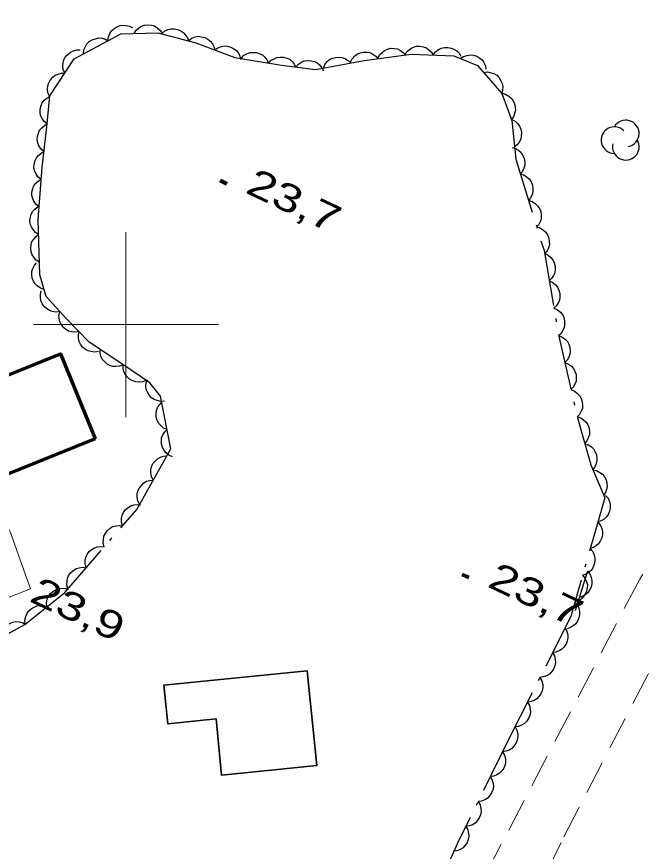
# Model space of a CAD drawing. Extents: x 356765 to 358572, y 5103174 to 5104650.
# Drawn here: x 357894.09 to 357927.96, y 5103971.53 to 5104016.65 of the extents above; entities that cross this region are included whole.
import ezdxf

# ---------------------------------------------------------------- set-up
doc = ezdxf.new("R2010")
doc.units = 0
doc.header["$LTSCALE"] = 0.6
doc.linetypes.add('DOT_DASHED', pattern=[7.7, 5, -1.2, 0.3, -1.2])
doc.linetypes.add('MEDIUM_DASHED', pattern=[4.5, 3, -1.5])
for name, color, linetype, lineweight in [('19', 7, 'Continuous', 13), ('3', 7, 'Continuous', 140), ('31', 7, 'Continuous', 70), ('44', 7, 'Continuous', 25), ('61', 7, 'Continuous', 13)]:
    doc.layers.add(name, color=color, linetype=linetype, lineweight=lineweight)

msp = doc.modelspace()

# ---------------------------------------------------------------- linework, layer by layer
at = {"layer": '19', "linetype": 'MEDIUM_DASHED'}
for points in [[(357957.03, 5104035.3), (357956.68, 5104034.64), (357956.07, 5104032.14), (357955.6, 5104031.13), (357953.75, 5104027.16), (357952.87, 5104025.59), (357951.69, 5104023.5), (357949.83, 5104020.71), (357948.08, 5104017.96), (357947.13, 5104016.42), (357942.44, 5104007.84), (357937.84, 5103999.47), (357933.34, 5103990.66), (357928.22, 5103981.11), (357923.52, 5103972.01), (357919.05, 5103962.99), (357914.1, 5103952.13), (357909.5, 5103942.67), (357904.23, 5103931.97), (357898.84, 5103921.3)], [(357951.63, 5104034.56), (357950.78, 5104030.85), (357950.47, 5104029.94), (357948.56, 5104024.45), (357947.91, 5104022.76), (357946.99, 5104020.98), (357942.91, 5104013.53), (357937.09, 5104002.97), (357932.11, 5103993.46), (357927.77, 5103986.24), (357920.29, 5103971.91), (357914.46, 5103960.71), (357908.65, 5103948.82), (357903.48, 5103938.49), (357903.56, 5103934.88), (357897.17, 5103922.09)]]:
    msp.add_lwpolyline(points, dxfattribs=at)
at = {"layer": '19'}
msp.add_lwpolyline([(357882.64, 5103980.96), (357894.85, 5103985.72), (357893.7, 5103988.91)], dxfattribs=at)
at = {"layer": '3'}
for p, q in [((357905.09, 5104007.79), (357905.45, 5104007.62)), ((357918.17, 5103986.49), (357918.53, 5103986.32))]:
    msp.add_line(p, q, dxfattribs=at)
at = {"layer": '31'}
msp.add_lwpolyline([(357898.33, 5103993.83), (357882.24, 5103987.33), (357880.28, 5103992.19), (357886.42, 5103994.67), (357885.84, 5103996.09), (357889.38, 5103997.53), (357890.06, 5103995.84), (357896.47, 5103998.43), (357898.33, 5103993.83)], close=True, dxfattribs=at)
at = {"layer": '31', "lineweight": 35}
msp.add_lwpolyline([(357909.8, 5103981.29), (357902.05, 5103980.51), (357902.26, 5103978.42), (357904.87, 5103978.68), (357905.17, 5103975.64), (357910.32, 5103976.16), (357909.8, 5103981.29)], close=True, dxfattribs=at)
at = {"layer": '44'}
for points in [[(357899.03, 5104015.35), (357899.05, 5104015.56), (357899.13, 5104015.74), (357899.22, 5104015.88), (357899.34, 5104016), (357899.5, 5104016.1), (357899.68, 5104016.17), (357899.84, 5104016.2), (357900.02, 5104016.18), (357900.19, 5104016.14), (357900.35, 5104016.05)], [(357900.44, 5104015.74), (357900.55, 5104015.92), (357900.7, 5104016.05), (357900.84, 5104016.14), (357901.01, 5104016.19), (357901.19, 5104016.21), (357901.38, 5104016.19), (357901.54, 5104016.15), (357901.69, 5104016.05), (357901.83, 5104015.93), (357901.94, 5104015.79)], [(357901.93, 5104015.73), (357902.09, 5104015.86), (357902.27, 5104015.95), (357902.43, 5104015.99), (357902.61, 5104015.99), (357902.79, 5104015.96), (357902.96, 5104015.88), (357903.1, 5104015.8), (357903.22, 5104015.66), (357903.32, 5104015.51), (357903.38, 5104015.34)], [(357897.71, 5104014.64), (357897.73, 5104014.85), (357897.81, 5104015.04), (357897.89, 5104015.18), (357898.02, 5104015.3), (357898.17, 5104015.4), (357898.36, 5104015.46), (357898.52, 5104015.5), (357898.69, 5104015.48), (357898.87, 5104015.43), (357899.03, 5104015.35)], [(357903.39, 5104015.37), (357903.56, 5104015.49), (357903.75, 5104015.56), (357903.91, 5104015.59), (357904.09, 5104015.57), (357904.27, 5104015.53), (357904.43, 5104015.43), (357904.56, 5104015.33), (357904.67, 5104015.19), (357904.75, 5104015.03), (357904.8, 5104014.85)], [(357896.69, 5104013.6), (357896.61, 5104013.79), (357896.59, 5104013.99), (357896.6, 5104014.16), (357896.65, 5104014.32), (357896.74, 5104014.49), (357896.87, 5104014.63), (357897, 5104014.73), (357897.16, 5104014.8), (357897.34, 5104014.85), (357897.52, 5104014.85)], [(357904.8, 5104014.85), (357904.97, 5104014.97), (357905.16, 5104015.04), (357905.32, 5104015.07), (357905.49, 5104015.06), (357905.67, 5104015.01), (357905.84, 5104014.91), (357905.97, 5104014.82), (357906.08, 5104014.67), (357906.16, 5104014.51), (357906.2, 5104014.33)], [(357913.62, 5104014.39), (357913.71, 5104014.58), (357913.85, 5104014.72), (357913.98, 5104014.83), (357914.14, 5104014.9), (357914.32, 5104014.94), (357914.52, 5104014.93), (357914.68, 5104014.91), (357914.84, 5104014.83), (357914.99, 5104014.72), (357915.11, 5104014.59)], [(357915.1, 5104014.64), (357915.23, 5104014.81), (357915.39, 5104014.93), (357915.54, 5104015.01), (357915.71, 5104015.05), (357915.89, 5104015.06), (357916.08, 5104015.02), (357916.24, 5104014.97), (357916.38, 5104014.86), (357916.51, 5104014.73), (357916.6, 5104014.58)], [(357916.6, 5104014.58), (357916.73, 5104014.75), (357916.89, 5104014.87), (357917.04, 5104014.95), (357917.21, 5104014.98), (357917.39, 5104014.99), (357917.58, 5104014.95), (357917.73, 5104014.9), (357917.88, 5104014.8), (357918.01, 5104014.67), (357918.1, 5104014.51)], [(357906.22, 5104014.39), (357906.36, 5104014.55), (357906.54, 5104014.65), (357906.69, 5104014.71), (357906.87, 5104014.72), (357907.05, 5104014.71), (357907.23, 5104014.65), (357907.38, 5104014.58), (357907.51, 5104014.46), (357907.62, 5104014.31), (357907.7, 5104014.15)], [(357907.7, 5104014.12), (357907.83, 5104014.28), (357908.01, 5104014.38), (357908.16, 5104014.45), (357908.33, 5104014.47), (357908.52, 5104014.47), (357908.7, 5104014.41), (357908.85, 5104014.35), (357908.98, 5104014.23), (357909.1, 5104014.09), (357909.18, 5104013.93)], [(357910.67, 5104013.87), (357910.75, 5104014.06), (357910.88, 5104014.22), (357911, 5104014.33), (357911.16, 5104014.4), (357911.34, 5104014.45), (357911.53, 5104014.46), (357911.69, 5104014.44), (357911.86, 5104014.38), (357912.01, 5104014.28), (357912.14, 5104014.15)], [(357912.13, 5104014.19), (357912.23, 5104014.38), (357912.37, 5104014.53), (357912.49, 5104014.63), (357912.66, 5104014.7), (357912.84, 5104014.74), (357913.03, 5104014.73), (357913.19, 5104014.71), (357913.35, 5104014.63), (357913.5, 5104014.52), (357913.62, 5104014.39)], [(357918.07, 5104014.39), (357918.25, 5104014.5), (357918.44, 5104014.56), (357918.6, 5104014.59), (357918.78, 5104014.57), (357918.96, 5104014.51), (357919.12, 5104014.41), (357919.25, 5104014.31), (357919.35, 5104014.17), (357919.43, 5104014), (357919.46, 5104013.82)], [(357909.18, 5104013.93), (357909.32, 5104014.08), (357909.49, 5104014.19), (357909.64, 5104014.26), (357909.82, 5104014.28), (357910, 5104014.27), (357910.19, 5104014.22), (357910.34, 5104014.15), (357910.47, 5104014.04), (357910.59, 5104013.89), (357910.67, 5104013.73)], [(357895.86, 5104012.35), (357895.78, 5104012.54), (357895.76, 5104012.74), (357895.77, 5104012.91), (357895.83, 5104013.07), (357895.92, 5104013.24), (357896.05, 5104013.38), (357896.17, 5104013.48), (357896.33, 5104013.55), (357896.51, 5104013.59), (357896.69, 5104013.6)], [(357919.33, 5104013.63), (357919.54, 5104013.66), (357919.74, 5104013.62), (357919.89, 5104013.58), (357920.04, 5104013.48), (357920.17, 5104013.35), (357920.27, 5104013.19), (357920.34, 5104013.04), (357920.37, 5104012.86), (357920.36, 5104012.68), (357920.32, 5104012.5)], [(357920.32, 5104012.51), (357920.52, 5104012.46), (357920.7, 5104012.35), (357920.82, 5104012.25), (357920.93, 5104012.1), (357921, 5104011.94), (357921.04, 5104011.75), (357921.05, 5104011.59), (357921.01, 5104011.41), (357920.94, 5104011.24), (357920.84, 5104011.1)], [(357895.74, 5104010.85), (357895.58, 5104010.98), (357895.47, 5104011.15), (357895.39, 5104011.3), (357895.37, 5104011.47), (357895.37, 5104011.65), (357895.41, 5104011.84), (357895.47, 5104011.99), (357895.58, 5104012.13), (357895.72, 5104012.25), (357895.88, 5104012.34)], [(357895.57, 5104009.36), (357895.41, 5104009.49), (357895.3, 5104009.67), (357895.24, 5104009.82), (357895.21, 5104009.99), (357895.22, 5104010.17), (357895.27, 5104010.36), (357895.33, 5104010.51), (357895.45, 5104010.64), (357895.59, 5104010.76), (357895.75, 5104010.85)], [(357920.85, 5104011.1), (357921.04, 5104011), (357921.18, 5104010.86), (357921.28, 5104010.73), (357921.34, 5104010.56), (357921.38, 5104010.38), (357921.36, 5104010.19), (357921.34, 5104010.03), (357921.25, 5104009.87), (357921.14, 5104009.72), (357921, 5104009.61)], [(357895.4, 5104007.87), (357895.24, 5104008), (357895.13, 5104008.18), (357895.06, 5104008.33), (357895.03, 5104008.5), (357895.04, 5104008.68), (357895.09, 5104008.87), (357895.16, 5104009.02), (357895.27, 5104009.15), (357895.41, 5104009.27), (357895.57, 5104009.36)], [(357920.87, 5104009.58), (357921.07, 5104009.52), (357921.24, 5104009.41), (357921.37, 5104009.3), (357921.46, 5104009.15), (357921.53, 5104008.98), (357921.56, 5104008.79), (357921.56, 5104008.63), (357921.51, 5104008.46), (357921.43, 5104008.29), (357921.32, 5104008.15)], [(357921.32, 5104008.15), (357921.52, 5104008.09), (357921.69, 5104007.98), (357921.81, 5104007.87), (357921.9, 5104007.72), (357921.97, 5104007.55), (357922, 5104007.36), (357922, 5104007.19), (357921.95, 5104007.02), (357921.87, 5104006.86), (357921.76, 5104006.72)], [(357895.31, 5104006.37), (357895.15, 5104006.5), (357895.03, 5104006.67), (357894.96, 5104006.81), (357894.92, 5104006.99), (357894.92, 5104007.17), (357894.97, 5104007.36), (357895.02, 5104007.51), (357895.13, 5104007.65), (357895.27, 5104007.78), (357895.42, 5104007.86)], [(357921.76, 5104006.72), (357921.96, 5104006.66), (357922.13, 5104006.54), (357922.25, 5104006.43), (357922.35, 5104006.28), (357922.42, 5104006.11), (357922.44, 5104005.92), (357922.45, 5104005.76), (357922.4, 5104005.59), (357922.32, 5104005.42), (357922.2, 5104005.28)], [(357895.28, 5104004.87), (357895.11, 5104004.98), (357894.98, 5104005.14), (357894.89, 5104005.28), (357894.83, 5104005.44), (357894.81, 5104005.63), (357894.84, 5104005.82), (357894.88, 5104005.98), (357894.97, 5104006.13), (357895.09, 5104006.27), (357895.24, 5104006.37)], [(357922.2, 5104005.28), (357922.4, 5104005.22), (357922.57, 5104005.11), (357922.7, 5104005), (357922.79, 5104004.85), (357922.86, 5104004.68), (357922.88, 5104004.49), (357922.89, 5104004.33), (357922.84, 5104004.16), (357922.76, 5104003.99), (357922.65, 5104003.85)], [(357895.33, 5104003.37), (357895.15, 5104003.48), (357895.02, 5104003.64), (357894.93, 5104003.78), (357894.88, 5104003.94), (357894.86, 5104004.13), (357894.88, 5104004.32), (357894.92, 5104004.48), (357895.02, 5104004.63), (357895.14, 5104004.77), (357895.28, 5104004.87)], [(357922.63, 5104003.85), (357922.82, 5104003.76), (357922.97, 5104003.63), (357923.08, 5104003.5), (357923.15, 5104003.34), (357923.2, 5104003.16), (357923.2, 5104002.97), (357923.18, 5104002.81), (357923.11, 5104002.65), (357923.01, 5104002.49), (357922.88, 5104002.37)], [(357895.57, 5104001.9), (357895.38, 5104001.97), (357895.21, 5104002.09), (357895.09, 5104002.2), (357895, 5104002.35), (357894.93, 5104002.52), (357894.91, 5104002.71), (357894.91, 5104002.87), (357894.96, 5104003.04), (357895.05, 5104003.21), (357895.16, 5104003.35)], [(357922.88, 5104002.37), (357923.07, 5104002.28), (357923.22, 5104002.15), (357923.33, 5104002.02), (357923.4, 5104001.86), (357923.45, 5104001.68), (357923.45, 5104001.49), (357923.44, 5104001.33), (357923.36, 5104001.17), (357923.26, 5104001.01), (357923.13, 5104000.89)], [(357896.43, 5104000.71), (357896.22, 5104000.68), (357896.02, 5104000.71), (357895.86, 5104000.76), (357895.72, 5104000.85), (357895.58, 5104000.98), (357895.48, 5104001.14), (357895.4, 5104001.28), (357895.38, 5104001.46), (357895.38, 5104001.64), (357895.42, 5104001.82)], [(357923.13, 5104000.89), (357923.32, 5104000.8), (357923.48, 5104000.67), (357923.59, 5104000.54), (357923.66, 5104000.38), (357923.71, 5104000.21), (357923.71, 5104000.01), (357923.69, 5103999.85), (357923.62, 5103999.69), (357923.52, 5103999.53), (357923.39, 5103999.41)], [(357897.47, 5103999.63), (357897.26, 5103999.59), (357897.06, 5103999.61), (357896.9, 5103999.65), (357896.75, 5103999.74), (357896.61, 5103999.86), (357896.5, 5104000.02), (357896.42, 5104000.16), (357896.39, 5104000.34), (357896.38, 5104000.52), (357896.42, 5104000.7)], [(357898.52, 5103998.55), (357898.31, 5103998.52), (357898.11, 5103998.54), (357897.95, 5103998.58), (357897.8, 5103998.67), (357897.66, 5103998.79), (357897.55, 5103998.95), (357897.47, 5103999.09), (357897.44, 5103999.26), (357897.43, 5103999.45), (357897.47, 5103999.63)], [(357923.39, 5103999.41), (357923.58, 5103999.33), (357923.74, 5103999.21), (357923.86, 5103999.09), (357923.94, 5103998.94), (357924, 5103998.76), (357924.01, 5103998.57), (357924, 5103998.41), (357923.94, 5103998.24), (357923.84, 5103998.08), (357923.72, 5103997.95)], [(357899.85, 5103997.83), (357899.66, 5103997.75), (357899.46, 5103997.73), (357899.29, 5103997.74), (357899.13, 5103997.8), (357898.96, 5103997.89), (357898.83, 5103998.02), (357898.72, 5103998.14), (357898.65, 5103998.3), (357898.61, 5103998.48), (357898.61, 5103998.66)], [(357901.09, 5103996.98), (357900.9, 5103996.91), (357900.7, 5103996.89), (357900.53, 5103996.9), (357900.37, 5103996.96), (357900.2, 5103997.05), (357900.07, 5103997.18), (357899.96, 5103997.3), (357899.89, 5103997.47), (357899.85, 5103997.65), (357899.85, 5103997.83)], [(357923.72, 5103997.95), (357923.92, 5103997.87), (357924.08, 5103997.75), (357924.19, 5103997.63), (357924.27, 5103997.47), (357924.33, 5103997.3), (357924.34, 5103997.11), (357924.33, 5103996.94), (357924.27, 5103996.78), (357924.18, 5103996.62), (357924.05, 5103996.49)], [(357902.09, 5103995.87), (357901.88, 5103995.85), (357901.68, 5103995.9), (357901.53, 5103995.95), (357901.38, 5103996.05), (357901.25, 5103996.19), (357901.16, 5103996.35), (357901.09, 5103996.5), (357901.08, 5103996.68), (357901.09, 5103996.86), (357901.14, 5103997.03)], [(357924.05, 5103996.49), (357924.25, 5103996.41), (357924.41, 5103996.28), (357924.52, 5103996.17), (357924.61, 5103996.01), (357924.66, 5103995.83), (357924.67, 5103995.64), (357924.67, 5103995.48), (357924.6, 5103995.32), (357924.51, 5103995.15), (357924.39, 5103995.02)], [(357902.23, 5103994.33), (357902.03, 5103994.41), (357901.88, 5103994.54), (357901.77, 5103994.66), (357901.69, 5103994.82), (357901.64, 5103995), (357901.63, 5103995.19), (357901.65, 5103995.35), (357901.71, 5103995.52), (357901.81, 5103995.67), (357901.94, 5103995.8)], [(357924.39, 5103995.02), (357924.58, 5103994.96), (357924.75, 5103994.84), (357924.87, 5103994.73), (357924.96, 5103994.58), (357925.03, 5103994.4), (357925.05, 5103994.21), (357925.05, 5103994.05), (357924.99, 5103993.88), (357924.91, 5103993.72), (357924.79, 5103993.58)], [(357902.52, 5103992.86), (357902.32, 5103992.94), (357902.17, 5103993.07), (357902.06, 5103993.19), (357901.98, 5103993.35), (357901.93, 5103993.53), (357901.92, 5103993.72), (357901.93, 5103993.88), (357902, 5103994.04), (357902.1, 5103994.2), (357902.23, 5103994.33)], [(357924.79, 5103993.58), (357924.99, 5103993.51), (357925.16, 5103993.4), (357925.28, 5103993.28), (357925.37, 5103993.13), (357925.43, 5103992.96), (357925.45, 5103992.77), (357925.45, 5103992.61), (357925.4, 5103992.44), (357925.32, 5103992.27), (357925.2, 5103992.14)], [(357901.48, 5103991.6), (357901.38, 5103991.79), (357901.35, 5103991.99), (357901.34, 5103992.15), (357901.39, 5103992.32), (357901.46, 5103992.49), (357901.59, 5103992.64), (357901.7, 5103992.75), (357901.86, 5103992.83), (357902.03, 5103992.89), (357902.21, 5103992.91)], [(357925.24, 5103992.15), (357925.44, 5103992.11), (357925.62, 5103992.01), (357925.75, 5103991.92), (357925.86, 5103991.78), (357925.95, 5103991.61), (357925.99, 5103991.43), (357926.01, 5103991.27), (357925.98, 5103991.09), (357925.92, 5103990.92), (357925.82, 5103990.77)], [(357900.74, 5103990.29), (357900.65, 5103990.48), (357900.61, 5103990.68), (357900.61, 5103990.85), (357900.65, 5103991.02), (357900.73, 5103991.18), (357900.85, 5103991.33), (357900.96, 5103991.45), (357901.12, 5103991.53), (357901.3, 5103991.58), (357901.48, 5103991.6)], [(357925.92, 5103990.77), (357926.06, 5103990.61), (357926.13, 5103990.43), (357926.18, 5103990.27), (357926.17, 5103990.09), (357926.14, 5103989.91), (357926.06, 5103989.74), (357925.97, 5103989.6), (357925.84, 5103989.48), (357925.68, 5103989.39), (357925.51, 5103989.33)], [(357899.81, 5103989.12), (357899.76, 5103989.32), (357899.76, 5103989.53), (357899.79, 5103989.69), (357899.87, 5103989.85), (357899.98, 5103990), (357900.12, 5103990.12), (357900.26, 5103990.21), (357900.43, 5103990.26), (357900.61, 5103990.28), (357900.79, 5103990.26)], [(357898.83, 5103987.99), (357898.77, 5103988.19), (357898.78, 5103988.39), (357898.81, 5103988.56), (357898.89, 5103988.71), (357898.99, 5103988.86), (357899.14, 5103988.99), (357899.28, 5103989.08), (357899.45, 5103989.12), (357899.63, 5103989.14), (357899.81, 5103989.12)], [(357925.51, 5103989.33), (357925.64, 5103989.17), (357925.72, 5103988.98), (357925.76, 5103988.82), (357925.76, 5103988.65), (357925.73, 5103988.47), (357925.64, 5103988.29), (357925.56, 5103988.16), (357925.42, 5103988.04), (357925.26, 5103987.95), (357925.09, 5103987.89)], [(357897.85, 5103986.85), (357897.79, 5103987.06), (357897.8, 5103987.26), (357897.83, 5103987.42), (357897.9, 5103987.58), (357898.01, 5103987.73), (357898.16, 5103987.85), (357898.3, 5103987.94), (357898.47, 5103987.99), (357898.65, 5103988.01), (357898.83, 5103987.99)], [(357925.09, 5103987.89), (357925.23, 5103987.73), (357925.31, 5103987.54), (357925.35, 5103987.38), (357925.35, 5103987.21), (357925.31, 5103987.03), (357925.23, 5103986.85), (357925.14, 5103986.71), (357925.01, 5103986.6), (357924.85, 5103986.5), (357924.68, 5103986.45)], [(357896.86, 5103985.72), (357896.81, 5103985.92), (357896.82, 5103986.13), (357896.84, 5103986.29), (357896.92, 5103986.45), (357897.03, 5103986.6), (357897.18, 5103986.72), (357897.31, 5103986.81), (357897.48, 5103986.86), (357897.67, 5103986.88), (357897.85, 5103986.85)], [(357924.68, 5103986.45), (357924.81, 5103986.29), (357924.89, 5103986.1), (357924.94, 5103985.94), (357924.93, 5103985.77), (357924.9, 5103985.58), (357924.81, 5103985.41), (357924.73, 5103985.27), (357924.6, 5103985.16), (357924.44, 5103985.06), (357924.27, 5103985.01)], [(357924.94, 5103986.68), (357925.07, 5103986.52), (357925.15, 5103986.33), (357925.19, 5103986.17), (357925.18, 5103985.99), (357925.14, 5103985.81), (357925.06, 5103985.64), (357924.97, 5103985.5), (357924.83, 5103985.39), (357924.67, 5103985.3), (357924.5, 5103985.25)], [(357895.73, 5103984.75), (357895.71, 5103984.96), (357895.75, 5103985.16), (357895.81, 5103985.31), (357895.91, 5103985.45), (357896.05, 5103985.58), (357896.21, 5103985.67), (357896.37, 5103985.74), (357896.54, 5103985.75), (357896.73, 5103985.74), (357896.9, 5103985.69)], [(357924.27, 5103985.01), (357924.4, 5103984.85), (357924.48, 5103984.66), (357924.52, 5103984.5), (357924.52, 5103984.32), (357924.48, 5103984.14), (357924.4, 5103983.97), (357924.32, 5103983.83), (357924.18, 5103983.72), (357924.02, 5103983.62), (357923.85, 5103983.56)], [(357894.56, 5103983.81), (357894.54, 5103984.02), (357894.58, 5103984.22), (357894.64, 5103984.37), (357894.74, 5103984.51), (357894.88, 5103984.64), (357895.04, 5103984.73), (357895.19, 5103984.8), (357895.37, 5103984.81), (357895.55, 5103984.8), (357895.73, 5103984.75)], [(357893.25, 5103983.08), (357893.27, 5103983.29), (357893.34, 5103983.48), (357893.42, 5103983.62), (357893.55, 5103983.74), (357893.7, 5103983.84), (357893.88, 5103983.91), (357894.04, 5103983.95), (357894.22, 5103983.93), (357894.4, 5103983.89), (357894.56, 5103983.81)], [(357923.73, 5103983.61), (357923.83, 5103983.43), (357923.88, 5103983.23), (357923.89, 5103983.06), (357923.85, 5103982.89), (357923.79, 5103982.72), (357923.67, 5103982.57), (357923.56, 5103982.45), (357923.41, 5103982.36), (357923.24, 5103982.29), (357923.06, 5103982.27)], [(357923.06, 5103982.27), (357923.16, 5103982.09), (357923.2, 5103981.89), (357923.22, 5103981.73), (357923.18, 5103981.55), (357923.11, 5103981.38), (357923, 5103981.23), (357922.89, 5103981.11), (357922.73, 5103981.02), (357922.56, 5103980.96), (357922.38, 5103980.93)], [(357922.38, 5103980.93), (357922.48, 5103980.75), (357922.53, 5103980.55), (357922.54, 5103980.39), (357922.5, 5103980.21), (357922.43, 5103980.04), (357922.32, 5103979.89), (357922.21, 5103979.77), (357922.06, 5103979.68), (357921.88, 5103979.62), (357921.71, 5103979.59)], [(357921.71, 5103979.59), (357921.81, 5103979.41), (357921.85, 5103979.21), (357921.86, 5103979.05), (357921.83, 5103978.88), (357921.76, 5103978.7), (357921.65, 5103978.55), (357921.54, 5103978.43), (357921.38, 5103978.34), (357921.21, 5103978.28), (357921.03, 5103978.25)], [(357921.03, 5103978.25), (357921.13, 5103978.07), (357921.18, 5103977.87), (357921.19, 5103977.71), (357921.15, 5103977.54), (357921.08, 5103977.36), (357920.97, 5103977.21), (357920.86, 5103977.09), (357920.71, 5103977), (357920.53, 5103976.94), (357920.35, 5103976.91)], [(357920.36, 5103976.91), (357920.46, 5103976.73), (357920.51, 5103976.53), (357920.52, 5103976.37), (357920.49, 5103976.2), (357920.42, 5103976.02), (357920.31, 5103975.87), (357920.2, 5103975.75), (357920.05, 5103975.66), (357919.88, 5103975.59), (357919.7, 5103975.57)], [(357919.7, 5103975.57), (357919.8, 5103975.38), (357919.85, 5103975.19), (357919.86, 5103975.02), (357919.83, 5103974.85), (357919.76, 5103974.68), (357919.65, 5103974.52), (357919.54, 5103974.4), (357919.39, 5103974.31), (357919.21, 5103974.24), (357919.04, 5103974.22)], [(357919.04, 5103974.22), (357919.14, 5103974.04), (357919.19, 5103973.84), (357919.2, 5103973.68), (357919.17, 5103973.5), (357919.1, 5103973.33), (357918.99, 5103973.18), (357918.88, 5103973.05), (357918.73, 5103972.96), (357918.55, 5103972.9), (357918.37, 5103972.87)], [(357918.37, 5103972.87), (357918.48, 5103972.69), (357918.52, 5103972.49), (357918.54, 5103972.33), (357918.5, 5103972.16), (357918.44, 5103971.98), (357918.32, 5103971.83), (357918.22, 5103971.71), (357918.06, 5103971.62), (357917.89, 5103971.55), (357917.71, 5103971.53)]]:
    msp.add_lwpolyline(points, dxfattribs=at)
at = {"layer": '44', "linetype": 'DOT_DASHED'}
for points in [[(357892.24, 5103982.52), (357894.53, 5103983.79), (357896.69, 5103985.52), (357900.58, 5103990.01), (357901.59, 5103991.8), (357902.43, 5103993.29), (357901.87, 5103996.14), (357901.29, 5103996.85), (357899.73, 5103997.91), (357898.02, 5103999.06), (357896.77, 5104000.34), (357895.68, 5104001.53), (357895.35, 5104002.69), (357895.26, 5104005.68), (357895.47, 5104008.5), (357895.73, 5104010.7), (357895.88, 5104012.37), (357897.21, 5104014.38), (357899.73, 5104015.72), (357901.73, 5104015.78), (357903.77, 5104015.23), (357905.89, 5104014.45), (357908.4, 5104014.03), (357910.24, 5104013.79), (357912.87, 5104014.29), (357915.42, 5104014.63), (357917.72, 5104014.53), (357919, 5104014.01), (357920.32, 5104012.5), (357920.86, 5104011.03), (357921.07, 5104008.95), (357922.6, 5104004), (357923.38, 5103999.45)], [(357923.38, 5103999.45), (357924.4, 5103994.97), (357925.12, 5103992.42), (357925.88, 5103990.63), (357924.04, 5103984.22), (357920.65, 5103977.5), (357917.93, 5103971.97), (357912.27, 5103959.47), (357908.63, 5103952.3), (357905.2, 5103944.82), (357902.46, 5103938.92), (357899.58, 5103933.09), (357893.14, 5103920.26)], [(357924.94, 5103986.68), (357924.8, 5103986.22), (357924.28, 5103984.53)]]:
    msp.add_lwpolyline(points, dxfattribs=at)
at = {"layer": '44'}
for centre, start, end in [((357926.4022, 5104009.9763), 44.11537, 269.80396), ((357927.0201, 5104010.3355), 282.26917, 149.72626), ((357927.0201, 5104009.6171), 166.93686, 29.62122)]:
    msp.add_arc(centre, 0.7184, start, end, dxfattribs=at)
at = {"layer": '61'}
for p, q in [((357900, 5103995), (357900, 5104005)), ((357895, 5104000), (357905, 5104000))]:
    msp.add_line(p, q, dxfattribs=at)

# ---------------------------------------------------------------- texts
at = {"layer": '3', "width": 1.35}
for s, p in [('23,7   ', (357906.39, 5104007.16)), ('23,7   ', (357919.47, 5103985.86)), ('23,9   ', (357894.71, 5103985.07))]:
    msp.add_text(s, height=1.5, rotation=334.619, dxfattribs=at).set_placement(p)

doc.saveas('drawing.dxf')
